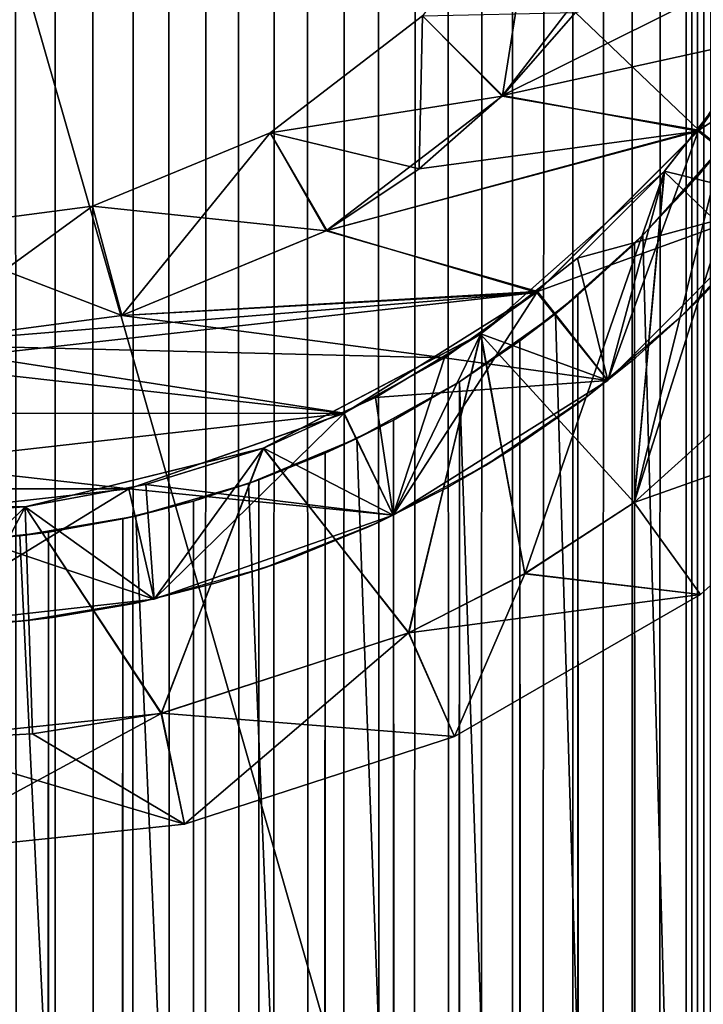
# Model space of a CAD drawing. Header units: millimetres. Extents: x -41 to 11, y -3 to 963.
# Tile 718 of 1056: x 0.52 to 3.54, y 613.33 to 617.68. Entities that reach past the tile are written whole.
import ezdxf

# ---------------------------------------------------------------- set-up
doc = ezdxf.new("R2010")
doc.units = ezdxf.units.MM
doc.header["$LTSCALE"] = 65.185185
for name, color, linetype in [('101', 7, 'CONTINUOUS'), ('102', 7, 'CONTINUOUS'), ('103', 7, 'CONTINUOUS'), ('106', 7, 'CONTINUOUS'), ('107', 7, 'CONTINUOUS'), ('108', 7, 'CONTINUOUS'), ('112', 7, 'CONTINUOUS'), ('113', 7, 'CONTINUOUS'), ('115', 7, 'CONTINUOUS'), ('117', 7, 'CONTINUOUS'), ('118', 7, 'CONTINUOUS'), ('121', 7, 'CONTINUOUS'), ('122', 7, 'CONTINUOUS'), ('124', 7, 'CONTINUOUS'), ('125', 7, 'CONTINUOUS'), ('128', 7, 'CONTINUOUS'), ('3242', 7, 'CONTINUOUS'), ('3244', 7, 'CONTINUOUS'), ('3262', 7, 'CONTINUOUS'), ('3271', 7, 'CONTINUOUS'), ('3482', 7, 'CONTINUOUS'), ('3485', 7, 'CONTINUOUS'), ('3487', 7, 'CONTINUOUS'), ('3499', 7, 'CONTINUOUS'), ('3511', 7, 'CONTINUOUS'), ('3517', 7, 'CONTINUOUS'), ('3549', 7, 'CONTINUOUS'), ('97', 7, 'CONTINUOUS'), ('98', 7, 'CONTINUOUS')]:
    doc.layers.add(name, color=color, linetype=linetype)

msp = doc.modelspace()

# ---------------------------------------------------------------- linework, layer by layer
at = {"layer": '101', "linetype": 'Continuous'}
for points in [[(2.2981, 617.7019, -22.75), (1.625, 617.1854, -22.75), (2.2981, 617.7019, -3.75), (2.2981, 617.7019, -22.75)], [(1.625, 617.1854, -22.75), (1.625, 617.1854, -3.75), (2.2981, 617.7019, -3.75), (1.625, 617.1854, -22.75)], [(1.625, 617.1854, -22.75), (0.8412, 616.8607, -22.75), (1.625, 617.1854, -3.75), (1.625, 617.1854, -22.75)], [(0.8412, 616.8607, -22.75), (0.8412, 616.8607, -3.75), (1.625, 617.1854, -3.75), (0.8412, 616.8607, -22.75)], [(0.8412, 616.8607, -22.75), (0, 616.75, -22.75), (0.8412, 616.8607, -3.75), (0.8412, 616.8607, -22.75)], [(0, 616.75, -22.75), (0, 616.75, -3.75), (0.8412, 616.8607, -3.75), (0, 616.75, -22.75)]]:
    msp.add_3dface(points, dxfattribs=at)
at = {"layer": '102', "linetype": 'Continuous'}
for points in [[(2.9742, 617.7161, -23.25), (2.6504, 617.3471, -23.25), (2.2981, 617.7019, -22.75), (2.9742, 617.7161, -23.25)], [(2.2981, 617.7019, -22.75), (2.6504, 617.3471, -23.25), (1.625, 617.1854, -22.75), (2.2981, 617.7019, -22.75)], [(2.6504, 617.3471, -23.25), (1.8736, 616.7516, -23.25), (1.625, 617.1854, -22.75), (2.6504, 617.3471, -23.25)], [(1.625, 617.1854, -22.75), (1.8736, 616.7516, -23.25), (0.8412, 616.8607, -22.75), (1.625, 617.1854, -22.75)], [(0.9704, 616.3778, -23.25), (0, 616.25, -23.25), (0.8412, 616.8607, -22.75), (0.9704, 616.3778, -23.25)], [(0.8412, 616.8607, -22.75), (0, 616.25, -23.25), (0, 616.75, -22.75), (0.8412, 616.8607, -22.75)], [(1.8736, 616.7516, -23.25), (0.9704, 616.3778, -23.25), (0.8412, 616.8607, -22.75), (1.8736, 616.7516, -23.25)]]:
    msp.add_3dface(points, dxfattribs=at)
at = {"layer": '103', "linetype": 'Continuous'}
for points in [[(4.0553, 618.0495, -23.25), (3.5198, 617.1963, -23.25), (2.9742, 617.7161, -23.25), (4.0553, 618.0495, -23.25)], [(2.9742, 617.7161, -23.25), (3.5198, 617.1963, -23.25), (2.6504, 617.3471, -23.25), (2.9742, 617.7161, -23.25)], [(2.6504, 617.3471, -23.25), (3.5198, 617.1963, -23.25), (1.8736, 616.7516, -23.25), (2.6504, 617.3471, -23.25)], [(3.5198, 617.1963, -23.25), (2.8076, 616.4833, -23.25), (1.8736, 616.7516, -23.25), (3.5198, 617.1963, -23.25)], [(1.8736, 616.7516, -23.25), (2.8076, 616.4833, -23.25), (0.9704, 616.3778, -23.25), (1.8736, 616.7516, -23.25)], [(-1.9505, 615.9447, -23.25), (-2.8037, 616.4802, -23.25), (1.9527, 615.9458, -23.25), (-1.9505, 615.9447, -23.25)], [(1.9527, 615.9458, -23.25), (-2.8037, 616.4802, -23.25), (0, 616.25, -23.25), (1.9527, 615.9458, -23.25)], [(2.8076, 616.4833, -23.25), (2.3955, 616.1906, -23.25), (0.9704, 616.3778, -23.25), (2.8076, 616.4833, -23.25)], [(0.9704, 616.3778, -23.25), (2.3955, 616.1906, -23.25), (0, 616.25, -23.25), (0.9704, 616.3778, -23.25)], [(2.3955, 616.1906, -23.25), (1.9527, 615.9458, -23.25), (0, 616.25, -23.25), (2.3955, 616.1906, -23.25)], [(1.0013, 615.6128, -23.25), (-1.9505, 615.9447, -23.25), (1.9527, 615.9458, -23.25), (1.0013, 615.6128, -23.25)], [(-1.0012, 615.6128, -23.25), (-1.9505, 615.9447, -23.25), (1.0013, 615.6128, -23.25), (-1.0012, 615.6128, -23.25)], [(0, 615.5, -23.25), (-1.0012, 615.6128, -23.25), (1.0013, 615.6128, -23.25), (0, 615.5, -23.25)]]:
    msp.add_3dface(points, dxfattribs=at)
at = {"layer": '106', "linetype": 'Continuous'}
for points in [[(3.5198, 617.1963, -23.25), (4.0553, 618.0495, -23.25), (4.5048, 617.8306, -22.75), (3.5198, 617.1963, -23.25)], [(3.9092, 616.8826, -22.75), (3.5198, 617.1963, -23.25), (4.5048, 617.8306, -22.75), (3.9092, 616.8826, -22.75)], [(2.8076, 616.4833, -23.25), (3.5198, 617.1963, -23.25), (3.9092, 616.8826, -22.75), (2.8076, 616.4833, -23.25)], [(3.1174, 616.0908, -22.75), (2.8076, 616.4833, -23.25), (3.9092, 616.8826, -22.75), (3.1174, 616.0908, -22.75)], [(2.3955, 616.1906, -23.25), (2.8076, 616.4833, -23.25), (3.1174, 616.0908, -22.75), (2.3955, 616.1906, -23.25)], [(1.9527, 615.9458, -23.25), (2.3955, 616.1906, -23.25), (2.1694, 615.4952, -22.75), (1.9527, 615.9458, -23.25)], [(2.1694, 615.4952, -22.75), (2.3955, 616.1906, -23.25), (3.1174, 616.0908, -22.75), (2.1694, 615.4952, -22.75)], [(1.0013, 615.6128, -23.25), (1.9527, 615.9458, -23.25), (2.1694, 615.4952, -22.75), (1.0013, 615.6128, -23.25)], [(0, 615.5, -23.25), (1.0013, 615.6128, -23.25), (0, 615, -22.75), (0, 615.5, -23.25)], [(0, 615, -22.75), (1.0013, 615.6128, -23.25), (1.1126, 615.1254, -22.75), (0, 615, -22.75)], [(1.1126, 615.1254, -22.75), (1.0013, 615.6128, -23.25), (2.1694, 615.4952, -22.75), (1.1126, 615.1254, -22.75)]]:
    msp.add_3dface(points, dxfattribs=at)
at = {"layer": '107', "linetype": 'Continuous'}
for points in [[(3.1174, 616.0908, -12.25), (3.9092, 616.8826, -22.75), (3.9092, 616.8826, -12.25), (3.1174, 616.0908, -12.25)], [(3.1174, 616.0908, -22.75), (3.9092, 616.8826, -22.75), (3.1174, 616.0908, -12.25), (3.1174, 616.0908, -22.75)], [(2.1694, 615.4952, -12.25), (3.1174, 616.0908, -22.75), (3.1174, 616.0908, -12.25), (2.1694, 615.4952, -12.25)], [(2.1694, 615.4952, -22.75), (3.1174, 616.0908, -22.75), (2.1694, 615.4952, -12.25), (2.1694, 615.4952, -22.75)], [(1.1126, 615.1254, -12.25), (2.1694, 615.4952, -22.75), (2.1694, 615.4952, -12.25), (1.1126, 615.1254, -12.25)], [(1.1126, 615.1254, -22.75), (2.1694, 615.4952, -22.75), (1.1126, 615.1254, -12.25), (1.1126, 615.1254, -22.75)], [(0, 615, -12.25), (1.1126, 615.1254, -22.75), (1.1126, 615.1254, -12.25), (0, 615, -12.25)], [(0, 615, -22.75), (1.1126, 615.1254, -22.75), (0, 615, -12.25), (0, 615, -22.75)]]:
    msp.add_3dface(points, dxfattribs=at)
at = {"layer": '108', "linetype": 'Continuous'}
for points in [[(3.9092, 616.8826, -3.75), (3.1174, 616.0908, -3.75), (3.9092, 616.8826, -6.75), (3.9092, 616.8826, -3.75)], [(3.9092, 616.8826, -6.75), (3.1174, 616.0908, -3.75), (3.1174, 616.0908, -6.75), (3.9092, 616.8826, -6.75)], [(3.1174, 616.0908, -3.75), (2.1694, 615.4952, -3.75), (3.1174, 616.0908, -6.75), (3.1174, 616.0908, -3.75)], [(3.1174, 616.0908, -6.75), (2.1694, 615.4952, -3.75), (2.1694, 615.4952, -6.75), (3.1174, 616.0908, -6.75)], [(2.1694, 615.4952, -3.75), (1.1126, 615.1254, -3.75), (2.1694, 615.4952, -6.75), (2.1694, 615.4952, -3.75)], [(2.1694, 615.4952, -6.75), (1.1126, 615.1254, -3.75), (1.1126, 615.1254, -6.75), (2.1694, 615.4952, -6.75)], [(1.1126, 615.1254, -6.75), (0, 615, -3.75), (0, 615, -6.75), (1.1126, 615.1254, -6.75)], [(1.1126, 615.1254, -3.75), (0, 615, -3.75), (1.1126, 615.1254, -6.75), (1.1126, 615.1254, -3.75)]]:
    msp.add_3dface(points, dxfattribs=at)
at = {"layer": '112', "linetype": 'Continuous'}
for points in [[(3.7034, 617.4437, -11.75), (3.3683, 617.0159, -11.75), (3.9092, 616.8826, -12.25), (3.7034, 617.4437, -11.75)], [(3.3683, 617.0159, -11.75), (2.9841, 616.6317, -11.75), (3.9092, 616.8826, -12.25), (3.3683, 617.0159, -11.75)], [(2.9841, 616.6317, -11.75), (3.1174, 616.0908, -12.25), (3.9092, 616.8826, -12.25), (2.9841, 616.6317, -11.75)], [(2.9841, 616.6317, -11.75), (2.5563, 616.2966, -11.75), (3.1174, 616.0908, -12.25), (2.9841, 616.6317, -11.75)], [(2.5563, 616.2966, -11.75), (2.0913, 616.0154, -11.75), (3.1174, 616.0908, -12.25), (2.5563, 616.2966, -11.75)], [(2.0913, 616.0154, -11.75), (2.1694, 615.4952, -12.25), (3.1174, 616.0908, -12.25), (2.0913, 616.0154, -11.75)], [(2.0913, 616.0154, -11.75), (1.5957, 615.7924, -11.75), (2.1694, 615.4952, -12.25), (2.0913, 616.0154, -11.75)], [(1.5957, 615.7924, -11.75), (1.0769, 615.6308, -11.75), (2.1694, 615.4952, -12.25), (1.5957, 615.7924, -11.75)], [(1.0769, 615.6308, -11.75), (0.5424, 615.5328, -11.75), (1.1126, 615.1254, -12.25), (1.0769, 615.6308, -11.75)], [(1.0769, 615.6308, -11.75), (1.1126, 615.1254, -12.25), (2.1694, 615.4952, -12.25), (1.0769, 615.6308, -11.75)], [(0.5424, 615.5328, -11.75), (0, 615.5, -11.75), (1.1126, 615.1254, -12.25), (0.5424, 615.5328, -11.75)], [(0, 615.5, -11.75), (0, 615, -12.25), (1.1126, 615.1254, -12.25), (0, 615.5, -11.75)]]:
    msp.add_3dface(points, dxfattribs=at)
at = {"layer": '113', "linetype": 'Continuous'}
for points in [[(3.703, 617.4431, -11), (3.3676, 617.0152, -11), (3.3683, 617.0159, -11.75), (3.703, 617.4431, -11)], [(3.7034, 617.4437, -11.75), (3.703, 617.4431, -11), (3.3683, 617.0159, -11.75), (3.7034, 617.4437, -11.75)], [(3.3676, 617.0152, -11), (2.5562, 616.2965, -11), (2.9841, 616.6317, -11.75), (3.3676, 617.0152, -11)], [(3.3683, 617.0159, -11.75), (3.3676, 617.0152, -11), (2.9841, 616.6317, -11.75), (3.3683, 617.0159, -11.75)], [(2.9841, 616.6317, -11.75), (2.5562, 616.2965, -11), (2.5563, 616.2966, -11.75), (2.9841, 616.6317, -11.75)], [(2.5562, 616.2965, -11), (1.5956, 615.7924, -11), (2.0913, 616.0154, -11.75), (2.5562, 616.2965, -11)], [(2.5563, 616.2966, -11.75), (2.5562, 616.2965, -11), (2.0913, 616.0154, -11.75), (2.5563, 616.2966, -11.75)], [(2.0913, 616.0154, -11.75), (1.5956, 615.7924, -11), (1.5957, 615.7924, -11.75), (2.0913, 616.0154, -11.75)], [(1.5956, 615.7924, -11), (0.5424, 615.5328, -11), (1.0769, 615.6308, -11.75), (1.5956, 615.7924, -11)], [(1.5957, 615.7924, -11.75), (1.5956, 615.7924, -11), (1.0769, 615.6308, -11.75), (1.5957, 615.7924, -11.75)], [(1.0769, 615.6308, -11.75), (0.5424, 615.5328, -11), (0.5424, 615.5328, -11.75), (1.0769, 615.6308, -11.75)], [(0.5424, 615.5328, -11), (-0.5424, 615.5328, -11), (0, 615.5, -11.75), (0.5424, 615.5328, -11)], [(0.5424, 615.5328, -11.75), (0.5424, 615.5328, -11), (0, 615.5, -11.75), (0.5424, 615.5328, -11.75)]]:
    msp.add_3dface(points, dxfattribs=at)
at = {"layer": '115', "linetype": 'Continuous'}
for points in [[(3.9845, 617.9086, -11), (3.2339, 615.5512, -11), (3.703, 617.4431, -11), (3.9845, 617.9086, -11)], [(4.0876, 616.3201, -11), (3.2339, 615.5512, -11), (3.9845, 617.9086, -11), (4.0876, 616.3201, -11)], [(3.703, 617.4431, -11), (3.2339, 615.5512, -11), (3.3676, 617.0152, -11), (3.703, 617.4431, -11)], [(3.3676, 617.0152, -11), (2.7505, 615.2371, -11), (2.5562, 616.2965, -11), (3.3676, 617.0152, -11)], [(3.2339, 615.5512, -11), (2.7505, 615.2371, -11), (3.3676, 617.0152, -11), (3.2339, 615.5512, -11)], [(2.5562, 616.2965, -11), (2.2368, 614.9754, -11), (1.5956, 615.7924, -11), (2.5562, 616.2965, -11)], [(2.7505, 615.2371, -11), (2.2368, 614.9754, -11), (2.5562, 616.2965, -11), (2.7505, 615.2371, -11)], [(1.5956, 615.7924, -11), (1.1437, 614.6202, -11), (0.5424, 615.5328, -11), (1.5956, 615.7924, -11)], [(2.2368, 614.9754, -11), (1.1437, 614.6202, -11), (1.5956, 615.7924, -11), (2.2368, 614.9754, -11)], [(0.5424, 615.5328, -11), (0, 614.5, -11), (-0.5424, 615.5328, -11), (0.5424, 615.5328, -11)], [(1.1437, 614.6202, -11), (0, 614.5, -11), (0.5424, 615.5328, -11), (1.1437, 614.6202, -11)]]:
    msp.add_3dface(points, dxfattribs=at)
at = {"layer": '117', "linetype": 'Continuous'}
for points in [[(3.2339, 615.5512, -11), (4.0876, 616.3201, -11), (4.4589, 615.9852, -10.5), (3.2339, 615.5512, -11)], [(3.5267, 615.1459, -10.5), (3.2339, 615.5512, -11), (4.4589, 615.9852, -10.5), (3.5267, 615.1459, -10.5)], [(2.7505, 615.2371, -11), (3.2339, 615.5512, -11), (3.5267, 615.1459, -10.5), (2.7505, 615.2371, -11)], [(2.2368, 614.9754, -11), (2.7505, 615.2371, -11), (2.4404, 614.5187, -10.5), (2.2368, 614.9754, -11)], [(2.4404, 614.5187, -10.5), (2.7505, 615.2371, -11), (3.5267, 615.1459, -10.5), (2.4404, 614.5187, -10.5)], [(1.1437, 614.6202, -11), (2.2368, 614.9754, -11), (1.2475, 614.1311, -10.5), (1.1437, 614.6202, -11)], [(1.2475, 614.1311, -10.5), (2.2368, 614.9754, -11), (2.4404, 614.5187, -10.5), (1.2475, 614.1311, -10.5)], [(0, 614, -10.5), (1.1437, 614.6202, -11), (1.2475, 614.1311, -10.5), (0, 614, -10.5)], [(0, 614, -10.5), (0, 614.5, -11), (1.1437, 614.6202, -11), (0, 614, -10.5)]]:
    msp.add_3dface(points, dxfattribs=at)
at = {"layer": '118', "linetype": 'Continuous'}
for points in [[(3.5267, 615.1459, -8.5), (4.4589, 615.9852, -10.5), (4.4589, 615.9852, -8.5), (3.5267, 615.1459, -8.5)], [(3.5267, 615.1459, -10.5), (4.4589, 615.9852, -10.5), (3.5267, 615.1459, -8.5), (3.5267, 615.1459, -10.5)], [(2.4404, 614.5187, -8.5), (3.5267, 615.1459, -10.5), (3.5267, 615.1459, -8.5), (2.4404, 614.5187, -8.5)], [(2.4404, 614.5187, -10.5), (3.5267, 615.1459, -10.5), (2.4404, 614.5187, -8.5), (2.4404, 614.5187, -10.5)], [(1.2475, 614.1311, -8.5), (2.4404, 614.5187, -10.5), (2.4404, 614.5187, -8.5), (1.2475, 614.1311, -8.5)], [(1.2475, 614.1311, -10.5), (2.4404, 614.5187, -10.5), (1.2475, 614.1311, -8.5), (1.2475, 614.1311, -10.5)], [(0, 614, -8.5), (0, 614, -10.5), (1.2475, 614.1311, -10.5), (0, 614, -8.5)], [(0, 614, -8.5), (1.2475, 614.1311, -10.5), (1.2475, 614.1311, -8.5), (0, 614, -8.5)]]:
    msp.add_3dface(points, dxfattribs=at)
at = {"layer": '121', "linetype": 'Continuous'}
for points in [[(4.0888, 616.3215, -8), (3.2346, 615.5517, -8), (4.4589, 615.9852, -8.5), (4.0888, 616.3215, -8)], [(3.2346, 615.5517, -8), (3.5267, 615.1459, -8.5), (4.4589, 615.9852, -8.5), (3.2346, 615.5517, -8)], [(3.2346, 615.5517, -8), (2.7512, 615.2376, -8), (3.5267, 615.1459, -8.5), (3.2346, 615.5517, -8)], [(2.7512, 615.2376, -8), (2.2378, 614.9759, -8), (3.5267, 615.1459, -8.5), (2.7512, 615.2376, -8)], [(2.2378, 614.9759, -8), (2.4404, 614.5187, -8.5), (3.5267, 615.1459, -8.5), (2.2378, 614.9759, -8)], [(2.2378, 614.9759, -8), (1.1451, 614.6205, -8), (2.4404, 614.5187, -8.5), (2.2378, 614.9759, -8)], [(1.1451, 614.6205, -8), (0.5759, 614.5302, -8), (1.2475, 614.1311, -8.5), (1.1451, 614.6205, -8)], [(1.1451, 614.6205, -8), (1.2475, 614.1311, -8.5), (2.4404, 614.5187, -8.5), (1.1451, 614.6205, -8)], [(0.5759, 614.5302, -8), (0, 614.5, -8), (1.2475, 614.1311, -8.5), (0.5759, 614.5302, -8)], [(0, 614.5, -8), (0, 614, -8.5), (1.2475, 614.1311, -8.5), (0, 614.5, -8)]]:
    msp.add_3dface(points, dxfattribs=at)
at = {"layer": '122', "linetype": 'Continuous'}
for points in [[(3.7025, 617.4424, -8), (3.3669, 617.0144, -8), (4.0888, 616.3215, -8), (3.7025, 617.4424, -8)], [(3.3669, 617.0144, -8), (2.5548, 616.2955, -8), (3.2346, 615.5517, -8), (3.3669, 617.0144, -8)], [(4.0888, 616.3215, -8), (3.3669, 617.0144, -8), (3.2346, 615.5517, -8), (4.0888, 616.3215, -8)], [(2.5548, 616.2955, -8), (1.5947, 615.792, -8), (2.2378, 614.9759, -8), (2.5548, 616.2955, -8)], [(2.7512, 615.2376, -8), (2.5548, 616.2955, -8), (2.2378, 614.9759, -8), (2.7512, 615.2376, -8)], [(3.2346, 615.5517, -8), (2.5548, 616.2955, -8), (2.7512, 615.2376, -8), (3.2346, 615.5517, -8)], [(1.5947, 615.792, -8), (0.5424, 615.5328, -8), (1.1451, 614.6205, -8), (1.5947, 615.792, -8)], [(2.2378, 614.9759, -8), (1.5947, 615.792, -8), (1.1451, 614.6205, -8), (2.2378, 614.9759, -8)], [(0.5424, 615.5328, -8), (-0.5424, 615.5328, -8), (0, 614.5, -8), (0.5424, 615.5328, -8)], [(0.5424, 615.5328, -8), (0, 614.5, -8), (0.5759, 614.5302, -8), (0.5424, 615.5328, -8)], [(1.1451, 614.6205, -8), (0.5424, 615.5328, -8), (0.5759, 614.5302, -8), (1.1451, 614.6205, -8)]]:
    msp.add_3dface(points, dxfattribs=at)
at = {"layer": '124', "linetype": 'Continuous'}
for points in [[(3.7025, 617.4424, -8), (3.3683, 617.0159, -7.25), (3.3669, 617.0144, -8), (3.7025, 617.4424, -8)], [(3.7034, 617.4437, -7.25), (3.3683, 617.0159, -7.25), (3.7025, 617.4424, -8), (3.7034, 617.4437, -7.25)], [(3.3669, 617.0144, -8), (2.5563, 616.2966, -7.25), (2.5548, 616.2955, -8), (3.3669, 617.0144, -8)], [(2.9841, 616.6317, -7.25), (2.5563, 616.2966, -7.25), (3.3669, 617.0144, -8), (2.9841, 616.6317, -7.25)], [(3.3683, 617.0159, -7.25), (2.9841, 616.6317, -7.25), (3.3669, 617.0144, -8), (3.3683, 617.0159, -7.25)], [(2.5548, 616.2955, -8), (1.5957, 615.7924, -7.25), (1.5947, 615.792, -8), (2.5548, 616.2955, -8)], [(2.0913, 616.0154, -7.25), (1.5957, 615.7924, -7.25), (2.5548, 616.2955, -8), (2.0913, 616.0154, -7.25)], [(2.5563, 616.2966, -7.25), (2.0913, 616.0154, -7.25), (2.5548, 616.2955, -8), (2.5563, 616.2966, -7.25)], [(1.0769, 615.6308, -7.25), (0.5424, 615.5328, -7.25), (1.5947, 615.792, -8), (1.0769, 615.6308, -7.25)], [(1.5947, 615.792, -8), (0.5424, 615.5328, -7.25), (0.5424, 615.5328, -8), (1.5947, 615.792, -8)], [(1.5957, 615.7924, -7.25), (1.0769, 615.6308, -7.25), (1.5947, 615.792, -8), (1.5957, 615.7924, -7.25)], [(0.5424, 615.5328, -8), (0, 615.5, -7.25), (-0.5424, 615.5328, -8), (0.5424, 615.5328, -8)], [(0.5424, 615.5328, -7.25), (0, 615.5, -7.25), (0.5424, 615.5328, -8), (0.5424, 615.5328, -7.25)]]:
    msp.add_3dface(points, dxfattribs=at)
at = {"layer": '125', "linetype": 'Continuous'}
for points in [[(3.7034, 617.4437, -7.25), (3.9092, 616.8826, -6.75), (3.3683, 617.0159, -7.25), (3.7034, 617.4437, -7.25)], [(3.3683, 617.0159, -7.25), (3.1174, 616.0908, -6.75), (2.9841, 616.6317, -7.25), (3.3683, 617.0159, -7.25)], [(3.9092, 616.8826, -6.75), (3.1174, 616.0908, -6.75), (3.3683, 617.0159, -7.25), (3.9092, 616.8826, -6.75)], [(2.9841, 616.6317, -7.25), (3.1174, 616.0908, -6.75), (2.5563, 616.2966, -7.25), (2.9841, 616.6317, -7.25)], [(2.5563, 616.2966, -7.25), (2.1694, 615.4952, -6.75), (2.0913, 616.0154, -7.25), (2.5563, 616.2966, -7.25)], [(3.1174, 616.0908, -6.75), (2.1694, 615.4952, -6.75), (2.5563, 616.2966, -7.25), (3.1174, 616.0908, -6.75)], [(2.0913, 616.0154, -7.25), (2.1694, 615.4952, -6.75), (1.5957, 615.7924, -7.25), (2.0913, 616.0154, -7.25)], [(1.5957, 615.7924, -7.25), (1.1126, 615.1254, -6.75), (1.0769, 615.6308, -7.25), (1.5957, 615.7924, -7.25)], [(2.1694, 615.4952, -6.75), (1.1126, 615.1254, -6.75), (1.5957, 615.7924, -7.25), (2.1694, 615.4952, -6.75)], [(1.0769, 615.6308, -7.25), (1.1126, 615.1254, -6.75), (0.5424, 615.5328, -7.25), (1.0769, 615.6308, -7.25)], [(1.1126, 615.1254, -6.75), (0, 615, -6.75), (0.5424, 615.5328, -7.25), (1.1126, 615.1254, -6.75)], [(0.5424, 615.5328, -7.25), (0, 615, -6.75), (0, 615.5, -7.25), (0.5424, 615.5328, -7.25)]]:
    msp.add_3dface(points, dxfattribs=at)
at = {"layer": '128', "linetype": 'Continuous'}
for points in [[(3.8094, 617.6045, -3.25), (3.5167, 617.1924, -3.25), (3.9092, 616.8826, -3.75), (3.8094, 617.6045, -3.25)], [(3.5167, 617.1924, -3.25), (2.8037, 616.4802, -3.25), (3.1174, 616.0908, -3.75), (3.5167, 617.1924, -3.25)], [(3.9092, 616.8826, -3.75), (3.5167, 617.1924, -3.25), (3.1174, 616.0908, -3.75), (3.9092, 616.8826, -3.75)], [(2.8037, 616.4802, -3.25), (1.9505, 615.9447, -3.25), (2.1694, 615.4952, -3.75), (2.8037, 616.4802, -3.25)], [(3.1174, 616.0908, -3.75), (2.8037, 616.4802, -3.25), (2.1694, 615.4952, -3.75), (3.1174, 616.0908, -3.75)], [(1.9505, 615.9447, -3.25), (1.0012, 615.6128, -3.25), (1.1126, 615.1254, -3.75), (1.9505, 615.9447, -3.25)], [(2.1694, 615.4952, -3.75), (1.9505, 615.9447, -3.25), (1.1126, 615.1254, -3.75), (2.1694, 615.4952, -3.75)], [(1.0012, 615.6128, -3.25), (0, 615.5, -3.25), (1.1126, 615.1254, -3.75), (1.0012, 615.6128, -3.25)], [(1.1126, 615.1254, -3.75), (0, 615.5, -3.25), (0, 615, -3.75), (1.1126, 615.1254, -3.75)]]:
    msp.add_3dface(points, dxfattribs=at)
at = {"layer": '3242', "linetype": 'Continuous'}
for points in [[(9.125, 662.5, -93.5), (9.125, 577.5, -93.5), (-40.875, 662.5, -93.5), (9.125, 662.5, -93.5)], [(9.125, 577.5, -93.5), (-40.875, 577.5, -93.5), (-40.875, 662.5, -93.5), (9.125, 577.5, -93.5)]]:
    msp.add_3dface(points, dxfattribs=at)
at = {"layer": '3244', "linetype": 'Continuous'}
for points in [[(-40.875, 577.5, -8.5), (9.125, 662.5, -8.5), (-40.875, 662.5, -8.5), (-40.875, 577.5, -8.5)], [(9.125, 577.5, -8.5), (9.125, 662.5, -8.5), (-40.875, 577.5, -8.5), (9.125, 577.5, -8.5)]]:
    msp.add_3dface(points, dxfattribs=at)
at = {"layer": '3262', "linetype": 'Continuous'}
for points in [[(-11.275, 581, -12), (-11.275, 659, -12), (11.125, 581, -12), (-11.275, 581, -12)], [(-11.275, 659, -12), (11.125, 659, -12), (11.125, 581, -12), (-11.275, 659, -12)]]:
    msp.add_3dface(points, dxfattribs=at)
at = {"layer": '3271', "linetype": 'Continuous'}
for points in [[(-11.275, 581, -90), (11.125, 581, -90), (11.125, 659, -90), (-11.275, 581, -90)], [(-11.275, 659, -90), (-11.275, 581, -90), (11.125, 659, -90), (-11.275, 659, -90)]]:
    msp.add_3dface(points, dxfattribs=at)
at = {"layer": '3482', "linetype": 'Continuous'}
for points in [[(3.5715, 897.0614, 1.8485), (3.5715, 342.9386, 1.8485), (3.5136, 343.0076, 1.9228), (3.5715, 897.0614, 1.8485)], [(3.5136, 896.9924, 1.9228), (3.5715, 897.0614, 1.8485), (3.5136, 343.0076, 1.9228), (3.5136, 896.9924, 1.9228)], [(3.4641, 343.0644, 2), (3.5136, 896.9924, 1.9228), (3.5136, 343.0076, 1.9228), (3.4641, 343.0644, 2)], [(3.4641, 896.9356, 2), (3.5136, 896.9924, 1.9228), (3.4641, 343.0644, 2), (3.4641, 896.9356, 2)]]:
    msp.add_3dface(points, dxfattribs=at)
at = {"layer": '3485', "linetype": 'Continuous'}
for points in [[(3.2145, 896.6747, 2.3803), (3.4641, 896.9356, 2), (3.2352, 343.3055, 2.3523), (3.2145, 896.6747, 2.3803)], [(3.2352, 343.3055, 2.3523), (3.4641, 896.9356, 2), (3.4641, 343.0644, 2), (3.2352, 343.3055, 2.3523)], [(2.941, 896.4305, 2.711), (3.2145, 896.6747, 2.3803), (2.9853, 343.5324, 2.6624), (2.941, 896.4305, 2.711)], [(2.9853, 343.5324, 2.6624), (3.2145, 896.6747, 2.3803), (3.2352, 343.3055, 2.3523), (2.9853, 343.5324, 2.6624)], [(2.6628, 896.2184, 2.9852), (2.941, 896.4305, 2.711), (2.7293, 343.7339, 2.9242), (2.6628, 896.2184, 2.9852)], [(2.7293, 343.7339, 2.9242), (2.941, 896.4305, 2.711), (2.9853, 343.5324, 2.6624), (2.7293, 343.7339, 2.9242)], [(2.362, 896.0236, 3.2281), (2.6628, 896.2184, 2.9852), (2.4615, 343.9154, 3.1529), (2.362, 896.0236, 3.2281)], [(2.4615, 343.9154, 3.1529), (2.6628, 896.2184, 2.9852), (2.7293, 343.7339, 2.9242), (2.4615, 343.9154, 3.1529)], [(2.0379, 895.8482, 3.4416), (2.362, 896.0236, 3.2281), (2.1708, 344.0838, 3.3597), (2.0379, 895.8482, 3.4416)], [(2.1708, 344.0838, 3.3597), (2.362, 896.0236, 3.2281), (2.4615, 343.9154, 3.1529), (2.1708, 344.0838, 3.3597)], [(1.712, 895.7035, 3.6153), (2.0379, 895.8482, 3.4416), (1.8683, 344.2309, 3.5369), (1.712, 895.7035, 3.6153)], [(1.8683, 344.2309, 3.5369), (2.0379, 895.8482, 3.4416), (2.1708, 344.0838, 3.3597), (1.8683, 344.2309, 3.5369)], [(1.3952, 895.5905, 3.7491), (1.712, 895.7035, 3.6153), (1.5756, 344.3483, 3.6766), (1.3952, 895.5905, 3.7491)], [(1.5756, 344.3483, 3.6766), (1.712, 895.7035, 3.6153), (1.8683, 344.2309, 3.5369), (1.5756, 344.3483, 3.6766)], [(1.0665, 895.4997, 3.8548), (1.3952, 895.5905, 3.7491), (1.287, 344.4426, 3.7873), (1.0665, 895.4997, 3.8548)], [(1.287, 344.4426, 3.7873), (1.3952, 895.5905, 3.7491), (1.5756, 344.3483, 3.6766), (1.287, 344.4426, 3.7873)], [(0.7067, 895.4293, 3.9371), (1.0665, 895.4997, 3.8548), (0.974, 344.5209, 3.8796), (0.7067, 895.4293, 3.9371)], [(0.974, 344.5209, 3.8796), (1.0665, 895.4997, 3.8548), (1.287, 344.4426, 3.7873), (0.974, 344.5209, 3.8796)], [(0.3535, 895.3885, 3.9844), (0.7067, 895.4293, 3.9371), (0.646, 344.5797, 3.9475), (0.3535, 895.3885, 3.9844)], [(0.646, 344.5797, 3.9475), (0.7067, 895.4293, 3.9371), (0.974, 344.5209, 3.8796), (0.646, 344.5797, 3.9475)], [(0.3232, 344.6137, 3.9869), (0.3535, 895.3885, 3.9844), (0.646, 344.5797, 3.9475), (0.3232, 344.6137, 3.9869)], [(3.4641, 616.9356, -2), (3.2352, 616.6945, -2.3523), (3.4641, 63.0644, -2), (3.4641, 616.9356, -2)], [(3.2352, 616.6945, -2.3523), (2.9852, 616.4675, -2.6624), (3.2145, 63.3253, -2.3803), (3.2352, 616.6945, -2.3523)], [(3.4641, 63.0644, -2), (3.2352, 616.6945, -2.3523), (3.2145, 63.3253, -2.3803), (3.4641, 63.0644, -2)], [(2.9852, 616.4675, -2.6624), (2.7293, 616.266, -2.9242), (2.941, 63.5695, -2.711), (2.9852, 616.4675, -2.6624)], [(3.2145, 63.3253, -2.3803), (2.9852, 616.4675, -2.6624), (2.941, 63.5695, -2.711), (3.2145, 63.3253, -2.3803)], [(2.7293, 616.266, -2.9242), (2.4615, 616.0846, -3.1529), (2.6628, 63.7816, -2.9852), (2.7293, 616.266, -2.9242)], [(2.941, 63.5695, -2.711), (2.7293, 616.266, -2.9242), (2.6628, 63.7816, -2.9852), (2.941, 63.5695, -2.711)], [(2.4615, 616.0846, -3.1529), (2.1707, 615.9162, -3.3598), (2.3619, 63.9764, -3.2281), (2.4615, 616.0846, -3.1529)], [(2.6628, 63.7816, -2.9852), (2.4615, 616.0846, -3.1529), (2.3619, 63.9764, -3.2281), (2.6628, 63.7816, -2.9852)], [(2.1707, 615.9162, -3.3598), (1.8682, 615.7691, -3.5369), (2.0379, 64.1518, -3.4416), (2.1707, 615.9162, -3.3598)], [(2.3619, 63.9764, -3.2281), (2.1707, 615.9162, -3.3598), (2.0379, 64.1518, -3.4416), (2.3619, 63.9764, -3.2281)], [(1.8682, 615.7691, -3.5369), (1.5756, 615.6516, -3.6766), (1.712, 64.2965, -3.6153), (1.8682, 615.7691, -3.5369)], [(2.0379, 64.1518, -3.4416), (1.8682, 615.7691, -3.5369), (1.712, 64.2965, -3.6153), (2.0379, 64.1518, -3.4416)], [(1.5756, 615.6516, -3.6766), (1.287, 615.5573, -3.7873), (1.3952, 64.4095, -3.7491), (1.5756, 615.6516, -3.6766)], [(1.712, 64.2965, -3.6153), (1.5756, 615.6516, -3.6766), (1.3952, 64.4095, -3.7491), (1.712, 64.2965, -3.6153)], [(1.287, 615.5573, -3.7873), (0.974, 615.4791, -3.8796), (1.0665, 64.5003, -3.8548), (1.287, 615.5573, -3.7873)], [(1.3952, 64.4095, -3.7491), (1.287, 615.5573, -3.7873), (1.0665, 64.5003, -3.8548), (1.3952, 64.4095, -3.7491)], [(0.974, 615.4791, -3.8796), (0.646, 615.4203, -3.9475), (0.7067, 64.5707, -3.9371), (0.974, 615.4791, -3.8796)], [(1.0665, 64.5003, -3.8548), (0.974, 615.4791, -3.8796), (0.7067, 64.5707, -3.9371), (1.0665, 64.5003, -3.8548)], [(0.646, 615.4203, -3.9475), (0.3232, 615.3863, -3.9869), (0.3535, 64.6115, -3.9844), (0.646, 615.4203, -3.9475)], [(0.7067, 64.5707, -3.9371), (0.646, 615.4203, -3.9475), (0.3535, 64.6115, -3.9844), (0.7067, 64.5707, -3.9371)]]:
    msp.add_3dface(points, dxfattribs=at)
at = {"layer": '3487', "linetype": 'Continuous'}
for points in [[(7, 959, 8), (4.625, 900.0023, 8), (-7, 480, 8), (7, 959, 8)], [(7, 480, 8), (7, 959, 8), (-7, 480, 8), (7, 480, 8)], [(4.625, 900.0023, 8), (4.5962, 899.485, 8), (-7, 480, 8), (4.625, 900.0023, 8)], [(4.5962, 899.485, 8), (4.5097, 898.9738, 8), (-7, 480, 8), (4.5962, 899.485, 8)], [(4.5097, 898.9738, 8), (4.3663, 898.4749, 8), (-7, 480, 8), (4.5097, 898.9738, 8)], [(4.3663, 898.4749, 8), (4.1676, 897.9947, 8), (-7, 480, 8), (4.3663, 898.4749, 8)], [(4.1676, 897.9947, 8), (3.9164, 897.5399, 8), (-7, 480, 8), (4.1676, 897.9947, 8)], [(3.9164, 897.5399, 8), (3.6166, 897.1171, 8), (-7, 480, 8), (3.9164, 897.5399, 8)], [(3.6166, 897.1171, 8), (3.2717, 896.731, 8), (-7, 480, 8), (3.6166, 897.1171, 8)], [(3.2717, 896.731, 8), (2.8846, 896.3848, 8), (-7, 480, 8), (3.2717, 896.731, 8)], [(2.8846, 896.3848, 8), (2.4611, 896.0842, 8), (-7, 480, 8), (2.8846, 896.3848, 8)], [(2.4611, 896.0842, 8), (2.0067, 895.833, 8), (-7, 480, 8), (2.4611, 896.0842, 8)], [(2.0067, 895.833, 8), (1.5284, 895.6349, 8), (-7, 480, 8), (2.0067, 895.833, 8)], [(1.5284, 895.6349, 8), (1.0298, 895.4911, 8), (-7, 480, 8), (1.5284, 895.6349, 8)], [(1.0298, 895.4911, 8), (0.518, 895.4041, 8), (-7, 480, 8), (1.0298, 895.4911, 8)]]:
    msp.add_3dface(points, dxfattribs=at)
at = {"layer": '3499', "linetype": 'Continuous'}
for points in [[(7, 480, -8), (-7, 480, -8), (-4.5962, 619.485, -8), (7, 480, -8)], [(-4.5097, 618.9738, -8), (7, 480, -8), (-4.5962, 619.485, -8), (-4.5097, 618.9738, -8)], [(-4.3663, 618.4749, -8), (7, 480, -8), (-4.5097, 618.9738, -8), (-4.3663, 618.4749, -8)], [(-4.1676, 617.9947, -8), (7, 480, -8), (-4.3663, 618.4749, -8), (-4.1676, 617.9947, -8)], [(-3.9164, 617.5399, -8), (7, 480, -8), (-4.1676, 617.9947, -8), (-3.9164, 617.5399, -8)], [(-3.6166, 617.1171, -8), (7, 480, -8), (-3.9164, 617.5399, -8), (-3.6166, 617.1171, -8)], [(-3.2717, 616.731, -8), (7, 480, -8), (-3.6166, 617.1171, -8), (-3.2717, 616.731, -8)], [(3.2729, 616.7322, -8), (3.6175, 617.1183, -8), (7, 480, -8), (3.2729, 616.7322, -8)], [(-2.8846, 616.3848, -8), (7, 480, -8), (-3.2717, 616.731, -8), (-2.8846, 616.3848, -8)], [(2.886, 616.3859, -8), (3.2729, 616.7322, -8), (7, 480, -8), (2.886, 616.3859, -8)], [(-2.4611, 616.0842, -8), (7, 480, -8), (-2.8846, 616.3848, -8), (-2.4611, 616.0842, -8)], [(2.4626, 616.0852, -8), (2.886, 616.3859, -8), (7, 480, -8), (2.4626, 616.0852, -8)], [(-2.0067, 615.833, -8), (7, 480, -8), (-2.4611, 616.0842, -8), (-2.0067, 615.833, -8)], [(2.0084, 615.8338, -8), (2.4626, 616.0852, -8), (7, 480, -8), (2.0084, 615.8338, -8)], [(-1.5284, 615.6349, -8), (7, 480, -8), (-2.0067, 615.833, -8), (-1.5284, 615.6349, -8)], [(1.5304, 615.6356, -8), (2.0084, 615.8338, -8), (7, 480, -8), (1.5304, 615.6356, -8)], [(-1.0298, 615.4911, -8), (7, 480, -8), (-1.5284, 615.6349, -8), (-1.0298, 615.4911, -8)], [(1.0319, 615.4916, -8), (1.5304, 615.6356, -8), (7, 480, -8), (1.0319, 615.4916, -8)], [(-0.518, 615.4041, -8), (7, 480, -8), (-1.0298, 615.4911, -8), (-0.518, 615.4041, -8)], [(0.5195, 615.4043, -8), (1.0319, 615.4916, -8), (7, 480, -8), (0.5195, 615.4043, -8)], [(0, 615.375, -8), (7, 480, -8), (-0.518, 615.4041, -8), (0, 615.375, -8)], [(0, 615.375, -8), (0.5195, 615.4043, -8), (7, 480, -8), (0, 615.375, -8)]]:
    msp.add_3dface(points, dxfattribs=at)
at = {"layer": '3511', "linetype": 'Continuous'}
for points in [[(3.5715, 617.0614, -1.8485), (3.5136, 616.9924, -1.9228), (3.5715, 62.9386, -1.8485), (3.5715, 617.0614, -1.8485)], [(3.5136, 616.9924, -1.9228), (3.4641, 616.9356, -2), (3.5136, 63.0076, -1.9228), (3.5136, 616.9924, -1.9228)], [(3.5136, 616.9924, -1.9228), (3.5136, 63.0076, -1.9228), (3.5715, 62.9386, -1.8485), (3.5136, 616.9924, -1.9228)], [(3.4641, 616.9356, -2), (3.4641, 63.0644, -2), (3.5136, 63.0076, -1.9228), (3.4641, 616.9356, -2)]]:
    msp.add_3dface(points, dxfattribs=at)
at = {"layer": '3517', "linetype": 'Continuous'}
for points in [[(3.6175, 617.1183, -8), (3.2729, 616.7322, -8), (3.5715, 617.0614, -1.8485), (3.6175, 617.1183, -8)], [(3.5715, 617.0614, -1.8485), (3.2729, 616.7322, -8), (3.5136, 616.9924, -1.9228), (3.5715, 617.0614, -1.8485)], [(3.5136, 616.9924, -1.9228), (3.2729, 616.7322, -8), (3.4641, 616.9356, -2), (3.5136, 616.9924, -1.9228)], [(3.4641, 616.9356, -2), (3.2729, 616.7322, -8), (3.2352, 616.6945, -2.3523), (3.4641, 616.9356, -2)], [(3.2729, 616.7322, -8), (2.886, 616.3859, -8), (3.2352, 616.6945, -2.3523), (3.2729, 616.7322, -8)], [(3.2352, 616.6945, -2.3523), (2.886, 616.3859, -8), (2.9852, 616.4675, -2.6624), (3.2352, 616.6945, -2.3523)], [(2.9852, 616.4675, -2.6624), (2.886, 616.3859, -8), (2.7293, 616.266, -2.9242), (2.9852, 616.4675, -2.6624)], [(2.886, 616.3859, -8), (2.4626, 616.0852, -8), (2.7293, 616.266, -2.9242), (2.886, 616.3859, -8)], [(2.7293, 616.266, -2.9242), (2.4626, 616.0852, -8), (2.4615, 616.0846, -3.1529), (2.7293, 616.266, -2.9242)], [(2.4626, 616.0852, -8), (2.0084, 615.8338, -8), (2.4615, 616.0846, -3.1529), (2.4626, 616.0852, -8)], [(2.4615, 616.0846, -3.1529), (2.0084, 615.8338, -8), (2.1707, 615.9162, -3.3598), (2.4615, 616.0846, -3.1529)], [(2.1707, 615.9162, -3.3598), (2.0084, 615.8338, -8), (1.8682, 615.7691, -3.5369), (2.1707, 615.9162, -3.3598)], [(2.0084, 615.8338, -8), (1.5304, 615.6356, -8), (1.8682, 615.7691, -3.5369), (2.0084, 615.8338, -8)], [(1.8682, 615.7691, -3.5369), (1.5304, 615.6356, -8), (1.5756, 615.6516, -3.6766), (1.8682, 615.7691, -3.5369)], [(1.5304, 615.6356, -8), (1.0319, 615.4916, -8), (1.287, 615.5573, -3.7873), (1.5304, 615.6356, -8)], [(1.5756, 615.6516, -3.6766), (1.5304, 615.6356, -8), (1.287, 615.5573, -3.7873), (1.5756, 615.6516, -3.6766)], [(1.287, 615.5573, -3.7873), (1.0319, 615.4916, -8), (0.974, 615.4791, -3.8796), (1.287, 615.5573, -3.7873)], [(1.0319, 615.4916, -8), (0.5195, 615.4043, -8), (0.974, 615.4791, -3.8796), (1.0319, 615.4916, -8)], [(0.974, 615.4791, -3.8796), (0.5195, 615.4043, -8), (0.646, 615.4203, -3.9475), (0.974, 615.4791, -3.8796)], [(0.646, 615.4203, -3.9475), (0.5195, 615.4043, -8), (0.3232, 615.3863, -3.9869), (0.646, 615.4203, -3.9475)], [(0.5195, 615.4043, -8), (0, 615.375, -8), (0.3232, 615.3863, -3.9869), (0.5195, 615.4043, -8)]]:
    msp.add_3dface(points, dxfattribs=at)
at = {"layer": '3549', "linetype": 'Continuous'}
for points in [[(3.4385, 616.37, -8), (3.762, 616.7065, -1.6772), (3.8108, 616.7631, -8), (3.4385, 616.37, -8)], [(3.6728, 616.6073, -1.746), (3.762, 616.7065, -1.6772), (3.4385, 616.37, -8), (3.6728, 616.6073, -1.746)], [(3.5902, 616.52, -1.828), (3.6728, 616.6073, -1.746), (3.4385, 616.37, -8), (3.5902, 616.52, -1.828)], [(3.5173, 616.4463, -1.9168), (3.5902, 616.52, -1.828), (3.4385, 616.37, -8), (3.5173, 616.4463, -1.9168)], [(3.4641, 616.3944, -2), (3.5173, 616.4463, -1.9168), (3.4385, 616.37, -8), (3.4641, 616.3944, -2)], [(3.0259, 616.0195, -8), (3.241, 616.1927, -2.3441), (3.4385, 616.37, -8), (3.0259, 616.0195, -8)], [(3.241, 616.1927, -2.3441), (3.4641, 616.3944, -2), (3.4385, 616.37, -8), (3.241, 616.1927, -2.3441)], [(2.9853, 615.989, -2.662), (3.241, 616.1927, -2.3441), (3.0259, 616.0195, -8), (2.9853, 615.989, -2.662)], [(2.5778, 615.7157, -8), (2.9853, 615.989, -2.662), (3.0259, 616.0195, -8), (2.5778, 615.7157, -8)], [(2.7085, 615.7972, -2.9441), (2.9853, 615.989, -2.662), (2.5778, 615.7157, -8), (2.7085, 615.7972, -2.9441)], [(2.4032, 615.6154, -3.1971), (2.7085, 615.7972, -2.9441), (2.5778, 615.7157, -8), (2.4032, 615.6154, -3.1971)], [(2.0994, 615.4621, -8), (2.4032, 615.6154, -3.1971), (2.5778, 615.7157, -8), (2.0994, 615.4621, -8)], [(2.0594, 615.4438, -3.4292), (2.4032, 615.6154, -3.1971), (2.0994, 615.4621, -8), (2.0594, 615.4438, -3.4292)], [(1.5965, 615.2617, -8), (2.0594, 615.4438, -3.4292), (2.0994, 615.4621, -8), (1.5965, 615.2617, -8)], [(1.7148, 615.3032, -3.6137), (2.0594, 615.4438, -3.4292), (1.5965, 615.2617, -8), (1.7148, 615.3032, -3.6137)], [(1.382, 615.1948, -3.7541), (1.7148, 615.3032, -3.6137), (1.5965, 615.2617, -8), (1.382, 615.1948, -3.7541)], [(1.0749, 615.1169, -8), (1.382, 615.1948, -3.7541), (1.5965, 615.2617, -8), (1.0749, 615.1169, -8)], [(1.0251, 615.1062, -3.8658), (1.382, 615.1948, -3.7541), (1.0749, 615.1169, -8), (1.0251, 615.1062, -3.8658)], [(0.5406, 615.0293, -8), (1.0251, 615.1062, -3.8658), (1.0749, 615.1169, -8), (0.5406, 615.0293, -8)], [(0.6633, 615.0442, -3.9447), (1.0251, 615.1062, -3.8658), (0.5406, 615.0293, -8), (0.6633, 615.0442, -3.9447)], [(0, 615, -8), (0.3212, 615.0103, -3.9874), (0.5406, 615.0293, -8), (0, 615, -8)], [(0.3212, 615.0103, -3.9874), (0.6633, 615.0442, -3.9447), (0.5406, 615.0293, -8), (0.3212, 615.0103, -3.9874)]]:
    msp.add_3dface(points, dxfattribs=at)
at = {"layer": '97', "linetype": 'Continuous'}
for points in [[(2.6529, 617.3496, -3.25), (4.0542, 618.0473, -3.25), (3.2484, 618.1264, -3.25), (2.6529, 617.3496, -3.25)], [(3.8094, 617.6045, -3.25), (4.0542, 618.0473, -3.25), (2.6529, 617.3496, -3.25), (3.8094, 617.6045, -3.25)], [(3.5167, 617.1924, -3.25), (3.8094, 617.6045, -3.25), (2.6529, 617.3496, -3.25), (3.5167, 617.1924, -3.25)], [(2.2839, 617.0258, -3.25), (3.5167, 617.1924, -3.25), (2.6529, 617.3496, -3.25), (2.2839, 617.0258, -3.25)], [(2.8037, 616.4802, -3.25), (3.5167, 617.1924, -3.25), (1.8755, 616.7527, -3.25), (2.8037, 616.4802, -3.25)], [(1.8755, 616.7527, -3.25), (3.5167, 617.1924, -3.25), (2.2839, 617.0258, -3.25), (1.8755, 616.7527, -3.25)], [(0.9706, 616.3778, -3.25), (2.8037, 616.4802, -3.25), (1.8755, 616.7527, -3.25), (0.9706, 616.3778, -3.25)], [(-1.9527, 615.9458, -3.25), (2.8037, 616.4802, -3.25), (0, 616.25, -3.25), (-1.9527, 615.9458, -3.25)], [(1.9505, 615.9447, -3.25), (2.8037, 616.4802, -3.25), (-1.9527, 615.9458, -3.25), (1.9505, 615.9447, -3.25)], [(0, 616.25, -3.25), (2.8037, 616.4802, -3.25), (0.9706, 616.3778, -3.25), (0, 616.25, -3.25)], [(-1.0013, 615.6128, -3.25), (1.9505, 615.9447, -3.25), (-1.9527, 615.9458, -3.25), (-1.0013, 615.6128, -3.25)], [(1.0012, 615.6128, -3.25), (1.9505, 615.9447, -3.25), (-1.0013, 615.6128, -3.25), (1.0012, 615.6128, -3.25)], [(0, 615.5, -3.25), (1.0012, 615.6128, -3.25), (-1.0013, 615.6128, -3.25), (0, 615.5, -3.25)]]:
    msp.add_3dface(points, dxfattribs=at)
at = {"layer": '98', "linetype": 'Continuous'}
for points in [[(2.2981, 617.7019, -3.75), (2.6529, 617.3496, -3.25), (2.8146, 618.375, -3.75), (2.2981, 617.7019, -3.75)], [(2.6529, 617.3496, -3.25), (3.2484, 618.1264, -3.25), (2.8146, 618.375, -3.75), (2.6529, 617.3496, -3.25)], [(1.625, 617.1854, -3.75), (2.2839, 617.0258, -3.25), (2.2981, 617.7019, -3.75), (1.625, 617.1854, -3.75)], [(2.2839, 617.0258, -3.25), (2.6529, 617.3496, -3.25), (2.2981, 617.7019, -3.75), (2.2839, 617.0258, -3.25)], [(0.8412, 616.8607, -3.75), (0.9706, 616.3778, -3.25), (1.625, 617.1854, -3.75), (0.8412, 616.8607, -3.75)], [(0.9706, 616.3778, -3.25), (1.8755, 616.7527, -3.25), (1.625, 617.1854, -3.75), (0.9706, 616.3778, -3.25)], [(1.8755, 616.7527, -3.25), (2.2839, 617.0258, -3.25), (1.625, 617.1854, -3.75), (1.8755, 616.7527, -3.25)], [(0, 616.75, -3.75), (0.9706, 616.3778, -3.25), (0.8412, 616.8607, -3.75), (0, 616.75, -3.75)], [(0, 616.25, -3.25), (0.9706, 616.3778, -3.25), (0, 616.75, -3.75), (0, 616.25, -3.25)]]:
    msp.add_3dface(points, dxfattribs=at)

doc.saveas('drawing.dxf')
